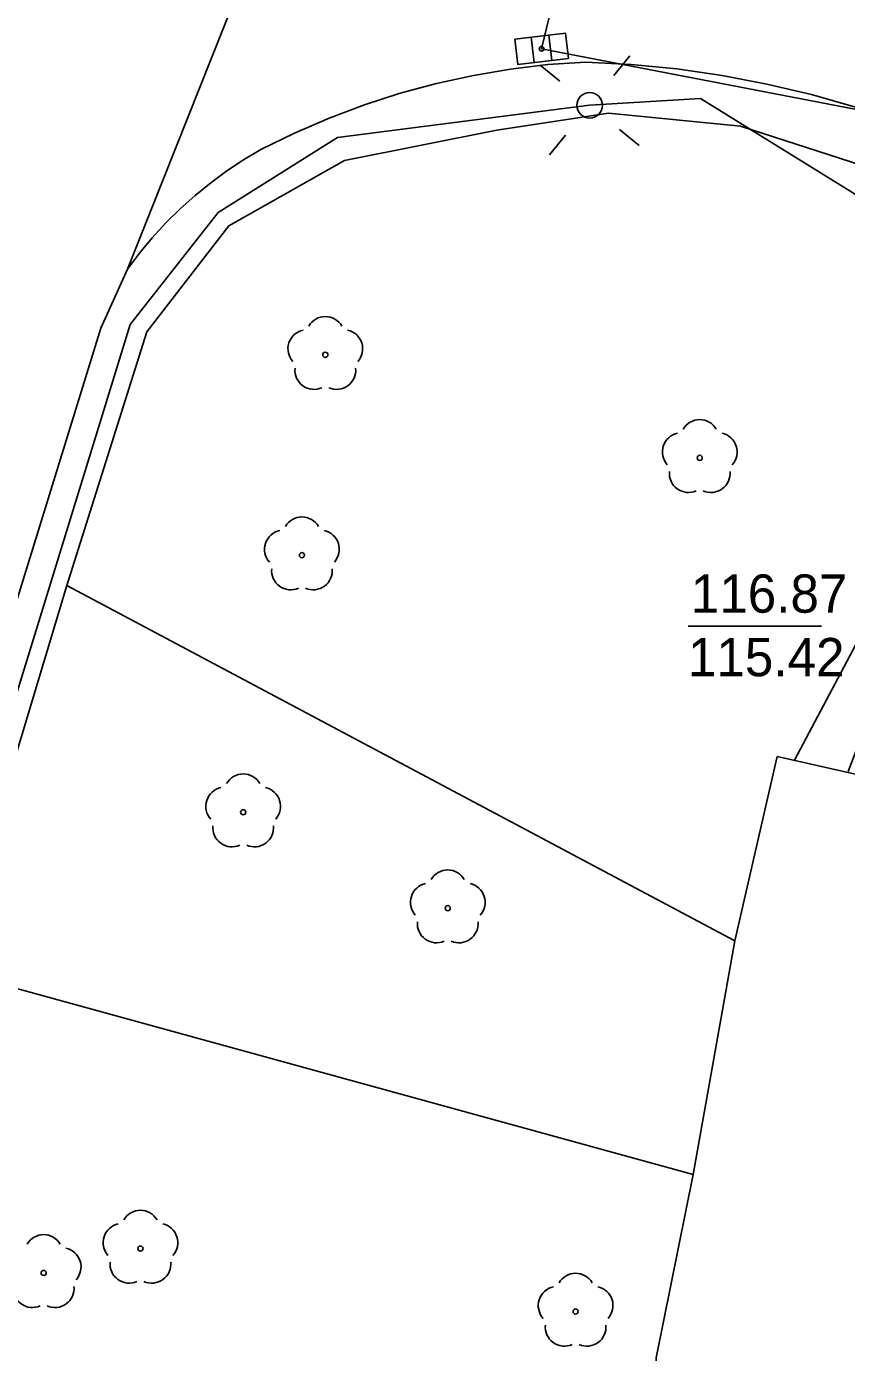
# Model space of a CAD drawing. Extents: x 6434771 to 6436222, y 5663454 to 5664782.
# Drawn here: x 6434897.1 to 6434913.17, y 5664020.15 to 5664046.13 of the extents above; entities that cross this region are included whole.
import ezdxf

# ---------------------------------------------------------------- set-up
doc = ezdxf.new("R2010")
doc.units = 0
for name, color, linetype in [('Warstwa 1', 7, 'Continuous'), ('Warstwa 11', 7, 'Continuous'), ('Warstwa 12', 7, 'Continuous'), ('Warstwa 14', 7, 'Continuous'), ('Warstwa 2', 7, 'Continuous'), ('Warstwa 4', 7, 'Continuous'), ('Warstwa 6', 7, 'Continuous'), ('Warstwa 7', 7, 'Continuous'), ('Warstwa 9', 7, 'Continuous')]:
    doc.layers.add(name, color=color, linetype=linetype)

msp = doc.modelspace()

# ---------------------------------------------------------------- linework, layer by layer
at = {"layer": 'Warstwa 1'}
msp.add_lwpolyline([(6434911.812, 5664031.828), (6434920.38, 5664029.894), (6434918.982, 5664020.154), (6434921.832, 5664020.166), (6434921.856, 5664014.645), (6434919.005, 5664014.634), (6434920.397, 5664004.883), (6434911.753, 5664002.928), (6434910.828, 5664006.639), (6434910.117, 5664010.758), (6434909.494, 5664014.626), (6434909.488, 5664017.416), (6434909.44, 5664020.046), (6434910.163, 5664023.638), (6434910.979, 5664028.218)], close=True, dxfattribs=at)
at = {"layer": 'Warstwa 11'}
for centre in [(6434902.957, 5664039.696), (6434910.293, 5664037.677), (6434902.499, 5664035.771), (6434901.348, 5664030.735), (6434905.356, 5664028.856), (6434899.335, 5664022.189), (6434897.439, 5664021.712), (6434907.861, 5664020.956)]:
    msp.add_circle(centre, 0.05, dxfattribs=at)
for centre, start, end in [((6434902.957, 5664040.071), 30.1471, 149.8529), ((6434902.6, 5664039.812), 102.1471, 221.8529), ((6434903.314, 5664039.812), 318.1471, 77.8529), ((6434902.737, 5664039.393), 174.1471, 293.8529), ((6434903.177, 5664039.393), 246.1471, 5.8529), ((6434910.293, 5664038.052), 30.1471, 149.8529), ((6434909.936, 5664037.793), 102.1471, 221.8529), ((6434910.65, 5664037.793), 318.1471, 77.8529), ((6434910.073, 5664037.374), 174.1471, 293.8529), ((6434910.513, 5664037.374), 246.1471, 5.8529), ((6434902.499, 5664036.146), 30.1471, 149.8529), ((6434902.142, 5664035.887), 102.1471, 221.8529), ((6434902.856, 5664035.887), 318.1471, 77.8529), ((6434902.279, 5664035.468), 174.1471, 293.8529), ((6434902.719, 5664035.468), 246.1471, 5.8529), ((6434901.348, 5664031.11), 30.1471, 149.8529), ((6434900.991, 5664030.851), 102.1471, 221.8529), ((6434901.705, 5664030.851), 318.1471, 77.8529), ((6434901.128, 5664030.432), 174.1471, 293.8529), ((6434901.568, 5664030.432), 246.1471, 5.8529), ((6434905.356, 5664029.231), 30.1471, 149.8529), ((6434904.999, 5664028.972), 102.1471, 221.8529), ((6434905.713, 5664028.972), 318.1471, 77.8529), ((6434905.136, 5664028.553), 174.1471, 293.8529), ((6434905.576, 5664028.553), 246.1471, 5.8529), ((6434899.335, 5664022.564), 30.1471, 149.8529), ((6434898.978, 5664022.305), 102.1471, 221.8529), ((6434899.692, 5664022.305), 318.1471, 77.8529), ((6434897.439, 5664022.087), 30.1471, 149.8529), ((6434897.796, 5664021.828), 318.1471, 77.8529), ((6434899.115, 5664021.886), 174.1471, 293.8529), ((6434899.555, 5664021.886), 246.1471, 5.8529), ((6434907.861, 5664021.331), 30.1471, 149.8529), ((6434897.219, 5664021.409), 174.1471, 293.8529), ((6434897.659, 5664021.409), 246.1471, 5.8529), ((6434907.504, 5664021.072), 102.1471, 221.8529), ((6434908.218, 5664021.072), 318.1471, 77.8529), ((6434907.641, 5664020.653), 174.1471, 293.8529), ((6434908.081, 5664020.653), 246.1471, 5.8529)]:
    msp.add_arc(centre, 0.375, start, end, dxfattribs=at)
at = {"layer": 'Warstwa 12'}
for points in [[(6434890.138, 5664011.044), (6434895.313, 5664027.888), (6434899.134, 5664040.292), (6434900.86, 5664042.481), (6434903.198, 5664043.953), (6434908.136, 5664044.583), (6434910.308, 5664044.716), (6434916.87, 5664040.657)], [(6434916.87, 5664040.657), (6434912.146, 5664031.753)]]:
    msp.add_lwpolyline(points, dxfattribs=at)
at = {"layer": 'Warstwa 14'}
msp.add_line((6434912.677, 5664034.382), (6434910.068, 5664034.382), dxfattribs=at)
msp.add_circle((6434907.194, 5664045.691), 0.045, dxfattribs=at)
at = {"layer": 'Warstwa 2'}
for points in [[(6434913.199, 5664031.531), (6434913.746, 5664032.954), (6434915.351, 5664034.995), (6434916.552, 5664039.161), (6434916.063, 5664042.567), (6434911.092, 5664044.177), (6434908.505, 5664044.428), (6434906.32, 5664044.095), (6434903.333, 5664043.501), (6434901.067, 5664042.219), (6434899.462, 5664040.148), (6434897.892, 5664035.177)], [(6434895.62, 5664027.635), (6434897.892, 5664035.177)], [(6434897.892, 5664035.177), (6434910.979, 5664028.218)], [(6434895.62, 5664027.635), (6434910.163, 5664023.638)]]:
    msp.add_lwpolyline(points, dxfattribs=at)
msp.add_circle((6434908.136, 5664044.583), 0.25, dxfattribs=at)
at = {"layer": 'Warstwa 4'}
for p, q in [((6434906.991, 5664045.919), (6434907.05, 5664045.422)), ((6434907.338, 5664045.96), (6434907.397, 5664045.463))]:
    msp.add_line(p, q, dxfattribs=at)
msp.add_lwpolyline([(6434906.668, 5664045.881), (6434907.661, 5664045.998), (6434907.72, 5664045.501), (6434906.727, 5664045.384)], close=True, dxfattribs=at)
for points in [[(6434908.61, 5664045.165), (6434908.925, 5664045.552)], [(6434907.554, 5664045.057), (6434907.167, 5664045.372)], [(6434907.662, 5664044.001), (6434907.347, 5664043.614)], [(6434908.718, 5664044.109), (6434909.105, 5664043.794)]]:
    msp.add_lwpolyline(points, dxfattribs=at)
at = {"layer": 'Warstwa 6'}
msp.add_circle((6434907.194, 5664045.691), 0.045, dxfattribs=at)
at = {"layer": 'Warstwa 7'}
msp.add_lwpolyline([(6434908.297, 5664050.256), (6434907.194, 5664045.691), (6434926.866, 5664041.905), (6434927.988, 5664038.822)], dxfattribs=at)
at = {"layer": 'Warstwa 9'}
for p, q in [((6434899.079, 5664041.374), (6434902.69, 5664050.439)), ((6434899.079, 5664041.374), (6434902.69, 5664050.439)), ((6434905.858, 5664045.169), (6434906.586, 5664045.291)), ((6434906.586, 5664045.291), (6434907.319, 5664045.379)), ((6434907.319, 5664045.379), (6434908.055, 5664045.431)), ((6434908.055, 5664045.431), (6434908.95, 5664045.383)), ((6434908.95, 5664045.383), (6434909.842, 5664045.295)), ((6434909.842, 5664045.295), (6434910.729, 5664045.168)), ((6434904.425, 5664044.819), (6434905.137, 5664045.011)), ((6434905.137, 5664045.011), (6434905.858, 5664045.169)), ((6434910.729, 5664045.168), (6434911.609, 5664045)), ((6434911.609, 5664045), (6434912.481, 5664044.794)), ((6434903.723, 5664044.592), (6434904.425, 5664044.819)), ((6434912.481, 5664044.794), (6434913.343, 5664044.548)), ((6434903.032, 5664044.332), (6434903.723, 5664044.592)), ((6434902.355, 5664044.039), (6434903.032, 5664044.332)), ((6434901.693, 5664043.714), (6434902.355, 5664044.039)), ((6434901.355, 5664043.514), (6434901.693, 5664043.714)), ((6434901.027, 5664043.297), (6434901.355, 5664043.514)), ((6434900.711, 5664043.065), (6434901.027, 5664043.297)), ((6434900.405, 5664042.817), (6434900.711, 5664043.065)), ((6434900.113, 5664042.555), (6434900.405, 5664042.817)), ((6434899.833, 5664042.279), (6434900.113, 5664042.555)), ((6434899.567, 5664041.99), (6434899.833, 5664042.279)), ((6434899.315, 5664041.688), (6434899.567, 5664041.99)), ((6434899.079, 5664041.374), (6434899.315, 5664041.688)), ((6434898.556, 5664040.219), (6434899.079, 5664041.374)), ((6434893.884, 5664025.09), (6434898.556, 5664040.219))]:
    msp.add_line(p, q, dxfattribs=at)

# ---------------------------------------------------------------- texts
at = {"layer": 'Warstwa 14'}
msp.add_text('115.42', height=0.75, dxfattribs=at).set_placement((6434910.061, 5664033.399))
at = {"layer": 'Warstwa 6'}
msp.add_text('116.87', height=0.75, dxfattribs=at).set_placement((6434910.118, 5664034.644))

doc.saveas('drawing.dxf')
